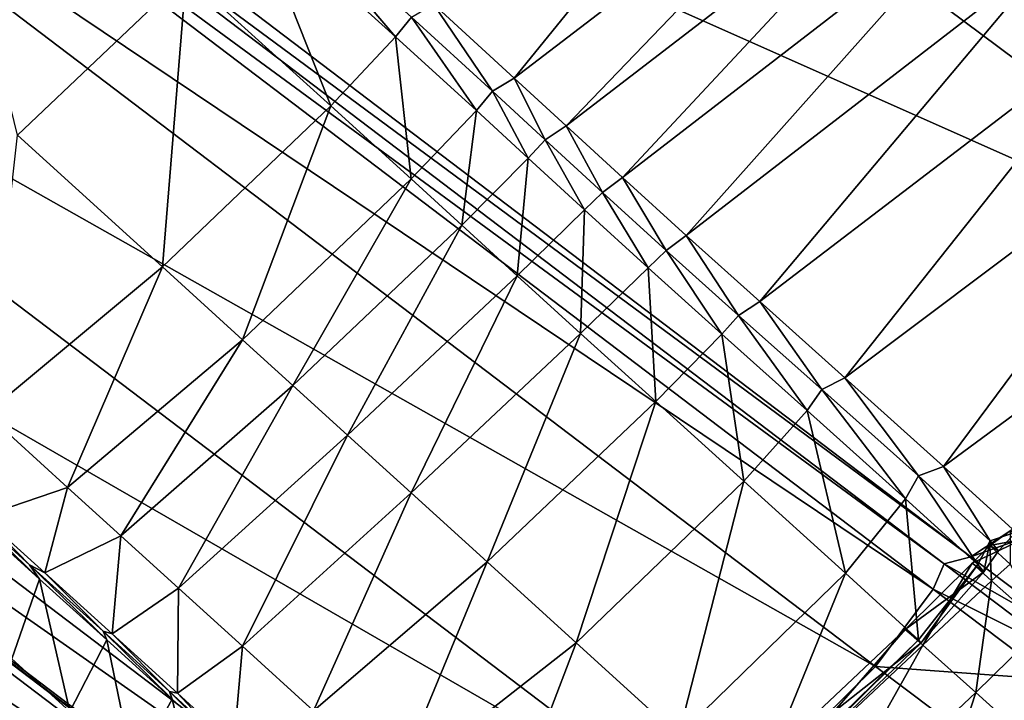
# Model space of a CAD drawing. Header units: millimetres. Extents: x 2387 to 13955, y -4964 to 364.
# Tile 482 of 656: x 6344.11 to 6351.46, y -2898.38 to -2893.3. Entities that reach past the tile are written whole.
import ezdxf

# ---------------------------------------------------------------- set-up
doc = ezdxf.new("R2010")
doc.units = ezdxf.units.MM
doc.header["$MEASUREMENT"] = 0
doc.layers.add('Predefinito', color=7, linetype='Continuous', true_color=0x000000)

msp = doc.modelspace()

# ---------------------------------------------------------------- linework, layer by layer
at = {"layer": 'Predefinito'}
for points in [[(6352.067, -2882.8745, 485.7014), (6344.1292, -2888.0751, 485.693), (6354.0234, -2895.4536, 440.4924)], [(6354.0234, -2895.4536, 440.4924), (6344.1292, -2888.0751, 485.693), (6341.3121, -2889.7986, 485.6678)], [(6351.0067, -2897.3635, 440.4836), (6341.1134, -2889.8513, 485.6509), (6341.031, -2890.0394, 485.6678)], [(6351.2058, -2897.3112, 440.4871), (6341.3121, -2889.7986, 485.6678), (6341.1134, -2889.8513, 485.6509)], [(6341.1134, -2889.8513, 485.6509), (6351.0067, -2897.3635, 440.4836), (6351.2058, -2897.3112, 440.4871)], [(6341.3121, -2889.7986, 485.6678), (6351.2058, -2897.3112, 440.4871), (6354.0234, -2895.4536, 440.4924)], [(6350.9247, -2897.5521, 440.487), (6341.031, -2890.0394, 485.6678), (6340.6023, -2890.6171, 485.693)], [(6341.031, -2890.0394, 485.6678), (6350.9247, -2897.5521, 440.487), (6351.0067, -2897.3635, 440.4836)], [(6344.4759, -2890.3874, 11.68), (6343.8801, -2890.1407, 11.92), (6340.6613, -2896.1628, 11.92)], [(6343.8801, -2890.1407, 0.08), (6344.4759, -2890.3874, 0.32), (6341.1974, -2896.5211, 0.32)], [(6340.6613, -2896.1628, 11.92), (6341.1974, -2896.5211, 11.68), (6344.4759, -2890.3874, 11.68)], [(6341.5804, -2896.777, 0.72), (6341.1974, -2896.5211, 0.32), (6344.4759, -2890.3874, 0.32)], [(6344.9015, -2890.5637, 11.28), (6344.4759, -2890.3874, 11.68), (6341.1974, -2896.5211, 11.68)], [(6344.4759, -2890.3874, 0.32), (6344.9015, -2890.5637, 0.72), (6341.5804, -2896.777, 0.72)], [(6341.1974, -2896.5211, 11.68), (6341.5804, -2896.777, 11.28), (6344.9015, -2890.5637, 11.28)], [(6341.8102, -2896.9305, 1.28), (6341.5804, -2896.777, 0.72), (6344.9015, -2890.5637, 0.72)], [(6345.1568, -2890.6695, 10.72), (6344.9015, -2890.5637, 11.28), (6341.5804, -2896.777, 11.28)], [(6344.9015, -2890.5637, 0.72), (6345.1568, -2890.6695, 1.28), (6341.8102, -2896.9305, 1.28)], [(6350.4965, -2898.1304, 440.4923), (6340.6023, -2890.6171, 485.693), (6339.3647, -2891.8382, 485.7014)], [(6340.6023, -2890.6171, 485.693), (6350.4965, -2898.1304, 440.4923), (6350.9247, -2897.5521, 440.487)], [(6341.5804, -2896.777, 11.28), (6341.8102, -2896.9305, 10.72), (6345.1568, -2890.6695, 10.72)], [(6341.8868, -2896.9817, 2), (6341.8102, -2896.9305, 1.28), (6345.1568, -2890.6695, 1.28)], [(6345.2419, -2890.7047, 10), (6345.1568, -2890.6695, 10.72), (6341.8102, -2896.9305, 10.72)], [(6345.1568, -2890.6695, 1.28), (6345.2419, -2890.7047, 2), (6341.8868, -2896.9817, 2)], [(6341.8102, -2896.9305, 10.72), (6341.8868, -2896.9817, 10), (6345.2419, -2890.7047, 10)], [(6341.8868, -2896.9817, 2), (6345.2419, -2890.7047, 2), (6345.2419, -2890.7047, 6)], [(6345.2419, -2890.7047, 6), (6341.8868, -2896.9817, 6), (6341.8868, -2896.9817, 2)], [(6341.8868, -2896.9817, 6), (6345.2419, -2890.7047, 6), (6345.2419, -2890.7047, 10)], [(6345.2419, -2890.7047, 10), (6341.8868, -2896.9817, 10), (6341.8868, -2896.9817, 6)], [(6347.8016, -2893.7396, 13.3815), (6347.1995, -2893.189, 13.0412), (6349.9584, -2891.0813, 12.9168)], [(6349.9584, -2891.0813, 12.9168), (6350.5601, -2891.6287, 13.2557), (6347.8016, -2893.7396, 13.3815)], [(6343.446, -2891.5005, 12.3028), (6345.3548, -2892.9697, 12.569), (6344.0976, -2894.1667, 12.5273)], [(6348.1881, -2894.0955, 13.6049), (6347.8016, -2893.7396, 13.3815), (6350.5601, -2891.6287, 13.2557)], [(6350.5601, -2891.6287, 13.2557), (6350.9425, -2891.977, 13.4768), (6348.1881, -2894.0955, 13.6049)], [(6349.2591, -2899.3517, 440.494), (6339.3647, -2891.8382, 485.7014), (6337.8964, -2892.7961, 485.639)], [(6339.3647, -2891.8382, 485.7014), (6349.2591, -2899.3517, 440.494), (6350.4965, -2898.1304, 440.4923)], [(6348.6092, -2894.482, 13.601), (6348.1881, -2894.0955, 13.6049), (6350.9425, -2891.977, 13.4768)], [(6350.9425, -2891.977, 13.4768), (6351.3577, -2892.3573, 13.4719), (6348.6092, -2894.482, 13.601)], [(6346.1771, -2899.7021, 440.4122), (6336.2924, -2892.1971, 485.3272), (6336.7361, -2892.6291, 485.4519)], [(6346.6636, -2900.0921, 440.4394), (6336.7757, -2892.5843, 485.4519), (6336.2924, -2892.1971, 485.3272)], [(6336.2924, -2892.1971, 485.3272), (6346.1771, -2899.7021, 440.4122), (6346.6636, -2900.0921, 440.4394)], [(6346.9164, -2893.4322, 13.0413), (6345.8462, -2892.4638, 12.6947), (6345.9718, -2892.3223, 12.7785)], [(6345.9718, -2892.3223, 12.7785), (6347.0361, -2893.286, 13.1234), (6346.9164, -2893.4322, 13.0413)], [(6349.0842, -2894.9142, 13.5516), (6348.6092, -2894.482, 13.601), (6351.3577, -2892.3573, 13.4719)], [(6351.3577, -2892.3573, 13.4719), (6351.8318, -2892.7908, 13.424), (6349.0842, -2894.9142, 13.5516)], [(6346.4327, -2893.9464, 12.9184), (6345.3548, -2892.9697, 12.569), (6345.8462, -2892.4638, 12.6947)], [(6345.8462, -2892.4638, 12.6947), (6346.9164, -2893.4322, 13.0413), (6346.4327, -2893.9464, 12.9184)], [(6346.6241, -2900.1369, 440.4395), (6336.7361, -2892.6291, 485.4519), (6337.0845, -2893.7152, 485.639)], [(6336.7361, -2892.6291, 485.4519), (6346.6241, -2900.1369, 440.4395), (6346.1771, -2899.7021, 440.4122)], [(6336.7757, -2892.5843, 485.4519), (6346.6636, -2900.0921, 440.4394), (6347.7892, -2900.3083, 440.4803)], [(6347.7892, -2900.3083, 440.4803), (6337.8964, -2892.7961, 485.639), (6336.7757, -2892.5843, 485.4519)], [(6337.8964, -2892.7961, 485.639), (6347.7892, -2900.3083, 440.4803), (6349.2591, -2899.3517, 440.494)], [(6349.6328, -2895.4077, 13.6384), (6349.0842, -2894.9142, 13.5516), (6351.8318, -2892.7908, 13.424)], [(6351.8318, -2892.7908, 13.424), (6352.3914, -2893.2987, 13.5159), (6349.6328, -2895.4077, 13.6384)], [(6345.1777, -2895.1473, 12.8777), (6344.0976, -2894.1667, 12.5273), (6345.3548, -2892.9697, 12.569)], [(6345.3548, -2892.9697, 12.569), (6346.4327, -2893.9464, 12.9184), (6345.1777, -2895.1473, 12.8777)], [(6347.6406, -2893.8384, 13.4647), (6347.0361, -2893.286, 13.1234), (6347.1995, -2893.189, 13.0412)], [(6347.1995, -2893.189, 13.0412), (6347.8016, -2893.7396, 13.3815), (6347.6406, -2893.8384, 13.4647)], [(6347.5192, -2893.982, 13.3816), (6346.9164, -2893.4322, 13.0413), (6347.0361, -2893.286, 13.1234)], [(6347.0361, -2893.286, 13.1234), (6347.6406, -2893.8384, 13.4647), (6347.5192, -2893.982, 13.3816)], [(6350.268, -2895.9774, 14.0106), (6349.6328, -2895.4077, 13.6384), (6352.3914, -2893.2987, 13.5159)], [(6352.3914, -2893.2987, 13.5159), (6353.0448, -2893.8906, 13.9079), (6350.268, -2895.9774, 14.0106)], [(6347.0326, -2894.4924, 13.2569), (6346.4327, -2893.9464, 12.9184), (6346.9164, -2893.4322, 13.0413)], [(6346.9164, -2893.4322, 13.0413), (6347.5192, -2893.982, 13.3816), (6347.0326, -2894.4924, 13.2569)], [(6346.9772, -2901.2273, 440.4803), (6337.0845, -2893.7152, 485.639), (6336.3147, -2895.2904, 485.7014)], [(6337.0845, -2893.7152, 485.639), (6346.9772, -2901.2273, 440.4803), (6346.6241, -2900.1369, 440.4395)], [(6348.0325, -2894.2007, 13.6902), (6347.6406, -2893.8384, 13.4647), (6347.8016, -2893.7396, 13.3815)], [(6347.8016, -2893.7396, 13.3815), (6348.1881, -2894.0955, 13.6049), (6348.0325, -2894.2007, 13.6902)], [(6347.9054, -2894.3377, 13.6049), (6347.5192, -2893.982, 13.3816), (6347.6406, -2893.8384, 13.4647)], [(6347.6406, -2893.8384, 13.4647), (6348.0325, -2894.2007, 13.6902), (6347.9054, -2894.3377, 13.6049)], [(6351.003, -2896.6381, 14.8173), (6350.268, -2895.9774, 14.0106), (6353.0448, -2893.8906, 13.9079)], [(6353.0448, -2893.8906, 13.9079), (6353.8007, -2894.5763, 14.7599), (6351.003, -2896.6381, 14.8173)], [(6345.7761, -2895.6918, 13.2155), (6345.1777, -2895.1473, 12.8777), (6346.4327, -2893.9464, 12.9184)], [(6346.4327, -2893.9464, 12.9184), (6347.0326, -2894.4924, 13.2569), (6345.7761, -2895.6918, 13.2155)], [(6347.4104, -2894.8382, 13.4769), (6347.0326, -2894.4924, 13.2569), (6347.5192, -2893.982, 13.3816)], [(6347.5192, -2893.982, 13.3816), (6347.9054, -2894.3377, 13.6049), (6347.4104, -2894.8382, 13.4769)], [(6348.4588, -2894.5935, 13.6876), (6348.0325, -2894.2007, 13.6902), (6348.1881, -2894.0955, 13.6049)], [(6348.1881, -2894.0955, 13.6049), (6348.6092, -2894.482, 13.601), (6348.4588, -2894.5935, 13.6876)], [(6344.0976, -2894.1667, 12.5273), (6345.1777, -2895.1473, 12.8777), (6343.8635, -2896.2415, 13.1761)], [(6348.326, -2894.724, 13.601), (6347.9054, -2894.3377, 13.6049), (6348.0325, -2894.2007, 13.6902)], [(6348.0325, -2894.2007, 13.6902), (6348.4588, -2894.5935, 13.6876), (6348.326, -2894.724, 13.601)], [(6347.8223, -2895.2143, 13.4709), (6347.4104, -2894.8382, 13.4769), (6347.9054, -2894.3377, 13.6049)], [(6347.9054, -2894.3377, 13.6049), (6348.326, -2894.724, 13.601), (6347.8223, -2895.2143, 13.4709)], [(6348.9346, -2895.0267, 13.6376), (6348.4588, -2894.5935, 13.6876), (6348.6092, -2894.482, 13.601)], [(6348.6092, -2894.482, 13.601), (6349.0842, -2894.9142, 13.5516), (6348.9346, -2895.0267, 13.6376)], [(6346.1507, -2896.0334, 13.4343), (6345.7761, -2895.6918, 13.2155), (6347.0326, -2894.4924, 13.2569)], [(6347.0326, -2894.4924, 13.2569), (6347.4104, -2894.8382, 13.4769), (6346.1507, -2896.0334, 13.4343)], [(6348.8008, -2895.1563, 13.5515), (6348.326, -2894.724, 13.601), (6348.4588, -2894.5935, 13.6876)], [(6348.4588, -2894.5935, 13.6876), (6348.9346, -2895.0267, 13.6376), (6348.8008, -2895.1563, 13.5515)], [(6351.5413, -2897.1272, 15.6707), (6351.003, -2896.6381, 14.8173), (6353.8007, -2894.5763, 14.7599)], [(6348.2956, -2895.6449, 13.4224), (6347.8223, -2895.2143, 13.4709), (6348.326, -2894.724, 13.601)], [(6348.326, -2894.724, 13.601), (6348.8008, -2895.1563, 13.5515), (6348.2956, -2895.6449, 13.4224)], [(6346.5592, -2896.4052, 13.4274), (6346.1507, -2896.0334, 13.4343), (6347.4104, -2894.8382, 13.4769)], [(6347.4104, -2894.8382, 13.4769), (6347.8223, -2895.2143, 13.4709), (6346.5592, -2896.4052, 13.4274)], [(6349.4746, -2895.5101, 13.7207), (6348.9346, -2895.0267, 13.6376), (6349.0842, -2894.9142, 13.5516)], [(6349.0842, -2894.9142, 13.5516), (6349.6328, -2895.4077, 13.6384), (6349.4746, -2895.5101, 13.7207)], [(6349.3496, -2895.6498, 13.6384), (6348.8008, -2895.1563, 13.5515), (6348.9346, -2895.0267, 13.6376)], [(6348.9346, -2895.0267, 13.6376), (6349.4746, -2895.5101, 13.7207), (6349.3496, -2895.6498, 13.6384)], [(6344.47, -2896.7933, 13.5179), (6343.8635, -2896.2415, 13.1761), (6345.1777, -2895.1473, 12.8777)], [(6345.1777, -2895.1473, 12.8777), (6345.7761, -2895.6918, 13.2155), (6344.47, -2896.7933, 13.5179)], [(6347.0319, -2896.8346, 13.3791), (6346.5592, -2896.4052, 13.4274), (6347.8223, -2895.2143, 13.4709)], [(6347.8223, -2895.2143, 13.4709), (6348.2956, -2895.6449, 13.4224), (6347.0319, -2896.8346, 13.3791)], [(6348.8577, -2896.1538, 13.5149), (6348.2956, -2895.6449, 13.4224), (6348.8008, -2895.1563, 13.5515)], [(6348.8008, -2895.1563, 13.5515), (6349.3496, -2895.6498, 13.6384), (6348.8577, -2896.1538, 13.5149)], [(6346.2091, -2902.8039, 440.494), (6336.3147, -2895.2904, 485.7014), (6335.2554, -2896.6692, 485.6928)], [(6336.3147, -2895.2904, 485.7014), (6346.2091, -2902.8039, 440.494), (6346.9772, -2901.2273, 440.4803)], [(6350.0963, -2896.0635, 14.0792), (6349.4746, -2895.5101, 13.7207), (6349.6328, -2895.4077, 13.6384)], [(6349.6328, -2895.4077, 13.6384), (6350.268, -2895.9774, 14.0106), (6350.0963, -2896.0635, 14.0792)], [(6349.9854, -2896.2194, 14.0106), (6349.3496, -2895.6498, 13.6384), (6349.4746, -2895.5101, 13.7207)], [(6349.4746, -2895.5101, 13.7207), (6350.0963, -2896.0635, 14.0792), (6349.9854, -2896.2194, 14.0106)], [(6354.9186, -2895.9918, 435.4775), (6354.0234, -2895.4536, 440.4924), (6351.2058, -2897.3112, 440.4871)], [(6347.5986, -2897.3492, 13.4735), (6347.0319, -2896.8346, 13.3791), (6348.2956, -2895.6449, 13.4224)], [(6348.2956, -2895.6449, 13.4224), (6348.8577, -2896.1538, 13.5149), (6347.5986, -2897.3492, 13.4735)], [(6349.5145, -2896.748, 13.9076), (6348.8577, -2896.1538, 13.5149), (6349.3496, -2895.6498, 13.6384)], [(6349.3496, -2895.6498, 13.6384), (6349.9854, -2896.2194, 14.0106), (6349.5145, -2896.748, 13.9076)], [(6344.8672, -2897.1544, 13.7443), (6344.47, -2896.7933, 13.5179), (6345.7761, -2895.6918, 13.2155)], [(6345.7761, -2895.6918, 13.2155), (6346.1507, -2896.0334, 13.4343), (6344.8672, -2897.1544, 13.7443)], [(6350.8168, -2896.707, 14.8556), (6350.0963, -2896.0635, 14.0792), (6350.268, -2895.9774, 14.0106)], [(6350.268, -2895.9774, 14.0106), (6351.003, -2896.6381, 14.8173), (6350.8168, -2896.707, 14.8556)], [(6351.2058, -2897.3112, 440.4871), (6352.0988, -2897.9849, 435.4865), (6354.9186, -2895.9918, 435.4775)], [(6345.2988, -2897.5459, 13.7419), (6344.8672, -2897.1544, 13.7443), (6346.1507, -2896.0334, 13.4343)], [(6346.1507, -2896.0334, 13.4343), (6346.5592, -2896.4052, 13.4274), (6345.2988, -2897.5459, 13.7419)], [(6350.7207, -2896.8799, 14.8173), (6349.9854, -2896.2194, 14.0106), (6350.0963, -2896.0635, 14.0792)], [(6350.0963, -2896.0635, 14.0792), (6350.8168, -2896.707, 14.8556), (6350.7207, -2896.8799, 14.8173)], [(6348.2627, -2897.9523, 13.8732), (6347.5986, -2897.3492, 13.4735), (6348.8577, -2896.1538, 13.5149)], [(6348.8577, -2896.1538, 13.5149), (6349.5145, -2896.748, 13.9076), (6348.2627, -2897.9523, 13.8732)], [(6343.8635, -2896.2415, 13.1761), (6344.47, -2896.7933, 13.5179), (6343.8344, -2897.0102, 14.4246)], [(6350.2718, -2897.4342, 14.7599), (6349.5145, -2896.748, 13.9076), (6349.9854, -2896.2194, 14.0106)], [(6349.9854, -2896.2194, 14.0106), (6350.7207, -2896.8799, 14.8173), (6350.2718, -2897.4342, 14.7599)], [(6345.7749, -2897.9781, 13.6911), (6345.2988, -2897.5459, 13.7419), (6346.5592, -2896.4052, 13.4274)], [(6346.5592, -2896.4052, 13.4274), (6347.0319, -2896.8346, 13.3791), (6345.7749, -2897.9781, 13.6911)], [(6345.1495, -2904.1824, 440.492), (6335.2554, -2896.6692, 485.6928), (6334.7351, -2897.1658, 485.6669)], [(6335.2554, -2896.6692, 485.6928), (6345.1495, -2904.1824, 440.492), (6346.2091, -2902.8039, 440.494)], [(6351.3511, -2897.1913, 15.68), (6350.8168, -2896.707, 14.8556), (6351.003, -2896.6381, 14.8173)], [(6351.003, -2896.6381, 14.8173), (6351.5413, -2897.1272, 15.6707), (6351.3511, -2897.1913, 15.68)], [(6349.0274, -2898.6473, 14.7408), (6348.2627, -2897.9523, 13.8732), (6349.5145, -2896.748, 13.9076)], [(6349.5145, -2896.748, 13.9076), (6350.2718, -2897.4342, 14.7599), (6349.0274, -2898.6473, 14.7408)], [(6351.2592, -2897.3689, 15.6708), (6350.7207, -2896.8799, 14.8173), (6350.8168, -2896.707, 14.8556)], [(6350.8168, -2896.707, 14.8556), (6351.3511, -2897.1913, 15.68), (6351.2592, -2897.3689, 15.6708)], [(6344.3007, -2897.4322, 14.6743), (6343.8344, -2897.0102, 14.4246), (6344.47, -2896.7933, 13.5179)], [(6344.47, -2896.7933, 13.5179), (6344.8672, -2897.1544, 13.7443), (6344.3007, -2897.4322, 14.6743)], [(6346.3054, -2898.4609, 13.7723), (6345.7749, -2897.9781, 13.6911), (6347.0319, -2896.8346, 13.3791)], [(6347.0319, -2896.8346, 13.3791), (6347.5986, -2897.3492, 13.4735), (6346.3054, -2898.4609, 13.7723)], [(6344.261, -2897.4771, 14.6743), (6343.7947, -2897.0551, 14.4246), (6343.6743, -2896.9086, 15.029)], [(6343.6743, -2896.9086, 15.029), (6344.1868, -2897.3715, 15.2943), (6344.261, -2897.4771, 14.6743)], [(6344.1868, -2897.3715, 15.2943), (6343.6743, -2896.9086, 15.029), (6343.8344, -2897.0102, 14.4246)], [(6350.8165, -2897.9304, 15.6569), (6350.2718, -2897.4342, 14.7599), (6350.7207, -2896.8799, 14.8173)], [(6350.7207, -2896.8799, 14.8173), (6351.2592, -2897.3689, 15.6708), (6350.8165, -2897.9304, 15.6569)], [(6343.7947, -2897.0551, 14.4246), (6344.261, -2897.4771, 14.6743), (6344.0548, -2898.0732, 13.7443)], [(6343.8344, -2897.0102, 14.4246), (6344.3007, -2897.4322, 14.6743), (6344.1868, -2897.3715, 15.2943)], [(6351.499, -2897.3657, 16.3149), (6351.3487, -2897.2269, 16.387), (6351.4999, -2897.1173, 16.376)], [(6351.5864, -2897.182, 16.1831), (6351.4999, -2897.1173, 16.376), (6351.3487, -2897.2269, 16.387)], [(6351.4139, -2897.2667, 16.1829), (6351.3511, -2897.1913, 15.68), (6351.5413, -2897.1272, 15.6707)], [(6351.5413, -2897.1272, 15.6707), (6351.5864, -2897.182, 16.1831), (6351.4139, -2897.2667, 16.1829)], [(6344.6285, -2904.6786, 440.4862), (6334.7351, -2897.1658, 485.6669), (6334.5586, -2897.2706, 485.6497)], [(6334.7351, -2897.1658, 485.6669), (6344.6285, -2904.6786, 440.4862), (6345.1495, -2904.1824, 440.492)], [(6344.803, -2897.8859, 14.6858), (6344.3007, -2897.4322, 14.6743), (6344.8672, -2897.1544, 13.7443)], [(6344.8672, -2897.1544, 13.7443), (6345.2988, -2897.5459, 13.7419), (6344.803, -2897.8859, 14.6858)], [(6351.3044, -2897.4238, 16.1832), (6351.2592, -2897.3689, 15.6708), (6351.3511, -2897.1913, 15.68)], [(6351.3511, -2897.1913, 15.68), (6351.4139, -2897.2667, 16.1829), (6351.3044, -2897.4238, 16.1832)], [(6351.3487, -2897.2269, 16.387), (6351.4139, -2897.2667, 16.1829), (6351.5864, -2897.182, 16.1831)], [(6344.4515, -2904.7832, 440.4823), (6334.5586, -2897.2706, 485.6497), (6334.5309, -2897.4741, 485.6669)], [(6334.5586, -2897.2706, 485.6497), (6344.4515, -2904.7832, 440.4823), (6344.6285, -2904.6786, 440.4862)], [(6351.3611, -2897.4898, 16.2712), (6351.2179, -2897.3592, 16.3762), (6351.3487, -2897.2269, 16.387)], [(6351.4139, -2897.2667, 16.1829), (6351.3487, -2897.2269, 16.387), (6351.2179, -2897.3592, 16.3762)], [(6351.2179, -2897.3592, 16.3762), (6351.3044, -2897.4238, 16.1832), (6351.4139, -2897.2667, 16.1829)], [(6351.3487, -2897.2269, 16.387), (6351.499, -2897.3657, 16.3149), (6351.3611, -2897.4898, 16.2712)], [(6346.9116, -2899.0134, 14.1229), (6346.3054, -2898.4609, 13.7723), (6347.5986, -2897.3492, 13.4735)], [(6347.5986, -2897.3492, 13.4735), (6348.2627, -2897.9523, 13.8732), (6346.9116, -2899.0134, 14.1229)], [(6352.0988, -2897.9849, 435.4865), (6351.2058, -2897.3112, 440.4871), (6351.0067, -2897.3635, 440.4836)], [(6344.7633, -2897.9309, 14.6858), (6344.261, -2897.4771, 14.6743), (6344.1868, -2897.3715, 15.2943)], [(6344.1868, -2897.3715, 15.2943), (6344.7362, -2897.867, 15.3151), (6344.7633, -2897.9309, 14.6858)], [(6344.7362, -2897.867, 15.3151), (6344.1868, -2897.3715, 15.2943), (6344.3007, -2897.4322, 14.6743)], [(6350.8495, -2897.971, 16.2058), (6350.7169, -2897.8527, 16.3601), (6351.2179, -2897.3592, 16.3762)], [(6351.3044, -2897.4238, 16.1832), (6351.2179, -2897.3592, 16.3762), (6350.7169, -2897.8527, 16.3601)], [(6350.7169, -2897.8527, 16.3601), (6350.8353, -2897.9545, 16.1838), (6351.3044, -2897.4238, 16.1832)], [(6350.8353, -2897.9545, 16.1838), (6350.8165, -2897.9304, 15.6569), (6351.2592, -2897.3689, 15.6708)], [(6351.2592, -2897.3689, 15.6708), (6351.3044, -2897.4238, 16.1832), (6350.8353, -2897.9545, 16.1838)], [(6351.2179, -2897.3592, 16.3762), (6351.3611, -2897.4898, 16.2712), (6350.8495, -2897.971, 16.2058)], [(6351.8993, -2898.0369, 435.4925), (6351.0067, -2897.3635, 440.4836), (6350.9247, -2897.5521, 440.487)], [(6351.0067, -2897.3635, 440.4836), (6351.8993, -2898.0369, 435.4925), (6352.0988, -2897.9849, 435.4865)], [(6351.7459, -2897.8316, 16.3445), (6351.3611, -2897.4898, 16.2712), (6351.499, -2897.3657, 16.3149)], [(6344.4241, -2904.9871, 440.4862), (6334.5309, -2897.4741, 485.6669), (6333.255, -2900.517, 485.6928)], [(6334.5309, -2897.4741, 485.6669), (6344.4241, -2904.9871, 440.4862), (6344.4515, -2904.7832, 440.4823)], [(6344.4867, -2898.4646, 13.7419), (6344.0548, -2898.0732, 13.7443), (6344.261, -2897.4771, 14.6743)], [(6344.261, -2897.4771, 14.6743), (6344.7633, -2897.9309, 14.6858), (6344.4867, -2898.4646, 13.7419)], [(6344.3007, -2897.4322, 14.6743), (6344.803, -2897.8859, 14.6858), (6344.7362, -2897.867, 15.3151)], [(6349.5743, -2899.146, 15.6524), (6349.0274, -2898.6473, 14.7408), (6350.2718, -2897.4342, 14.7599)], [(6350.2718, -2897.4342, 14.7599), (6350.8165, -2897.9304, 15.6569), (6349.5743, -2899.146, 15.6524)], [(6351.2438, -2898.3239, 16.2384), (6350.8495, -2897.971, 16.2058), (6351.3611, -2897.4898, 16.2712)], [(6351.3611, -2897.4898, 16.2712), (6351.7459, -2897.8316, 16.3445), (6351.2438, -2898.3239, 16.2384)], [(6345.2901, -2898.3278, 14.6278), (6344.803, -2897.8859, 14.6858), (6345.2988, -2897.5459, 13.7419)], [(6345.2988, -2897.5459, 13.7419), (6345.7749, -2897.9781, 13.6911), (6345.2901, -2898.3278, 14.6278)], [(6351.8175, -2898.2259, 435.4864), (6350.9247, -2897.5521, 440.487), (6350.4965, -2898.1304, 440.4923)], [(6350.9247, -2897.5521, 440.487), (6351.8175, -2898.2259, 435.4864), (6351.8993, -2898.0369, 435.4925)], [(6349.5845, -2899.1601, 16.1843), (6349.4554, -2899.046, 16.3553), (6350.7169, -2897.8527, 16.3601)], [(6350.8353, -2897.9545, 16.1838), (6350.7169, -2897.8527, 16.3601), (6349.4554, -2899.046, 16.3553)], [(6350.7169, -2897.8527, 16.3601), (6350.8495, -2897.971, 16.2058), (6349.5845, -2899.1601, 16.1843)], [(6351.9104, -2898.9257, 16.9759), (6351.2438, -2898.3239, 16.2384), (6351.7459, -2897.8316, 16.3445)], [(6344.9628, -2898.8966, 13.6911), (6344.4867, -2898.4646, 13.7419), (6344.7633, -2897.9309, 14.6858)], [(6345.2504, -2898.3727, 14.6278), (6344.7633, -2897.9309, 14.6858), (6344.7362, -2897.867, 15.3151)], [(6344.7362, -2897.867, 15.3151), (6345.2308, -2898.3154, 15.2524), (6345.2504, -2898.3727, 14.6278)], [(6345.2308, -2898.3154, 15.2524), (6344.7362, -2897.867, 15.3151), (6344.803, -2897.8859, 14.6858)], [(6344.7633, -2897.9309, 14.6858), (6345.2504, -2898.3727, 14.6278), (6344.9628, -2898.8966, 13.6911)], [(6344.803, -2897.8859, 14.6858), (6345.2901, -2898.3278, 14.6278), (6345.2308, -2898.3154, 15.2524)], [(6349.5845, -2899.1601, 16.1843), (6349.5743, -2899.146, 15.6524), (6350.8165, -2897.9304, 15.6569)], [(6350.8165, -2897.9304, 15.6569), (6350.8353, -2897.9545, 16.1838), (6349.5845, -2899.1601, 16.1843)], [(6345.7111, -2898.714, 14.6691), (6345.2901, -2898.3278, 14.6278), (6345.7749, -2897.9781, 13.6911)], [(6345.7749, -2897.9781, 13.6911), (6346.3054, -2898.4609, 13.7723), (6345.7111, -2898.714, 14.6691)], [(6347.6152, -2899.6546, 14.8806), (6346.9116, -2899.0134, 14.1229), (6348.2627, -2897.9523, 13.8732)], [(6348.2627, -2897.9523, 13.8732), (6349.0274, -2898.6473, 14.7408), (6347.6152, -2899.6546, 14.8806)], [(6349.4554, -2899.046, 16.3553), (6349.5845, -2899.1601, 16.1843), (6350.8353, -2897.9545, 16.1838)], [(6349.9818, -2899.5165, 16.2032), (6349.5845, -2899.1601, 16.1843), (6350.8495, -2897.971, 16.2058)], [(6350.8495, -2897.971, 16.2058), (6351.2438, -2898.3239, 16.2384), (6349.9818, -2899.5165, 16.2032)], [(6344.0548, -2898.0732, 13.7443), (6344.4867, -2898.4646, 13.7419), (6343.5091, -2899.855, 13.4274)], [(6351.3899, -2898.8048, 435.4773), (6350.4965, -2898.1304, 440.4923), (6349.2591, -2899.3517, 440.494)], [(6350.4965, -2898.1304, 440.4923), (6351.3899, -2898.8048, 435.4773), (6351.8175, -2898.2259, 435.4864)], [(6352.0514, -2898.3916, 433.6586), (6351.8175, -2898.2259, 435.4864), (6351.3899, -2898.8048, 435.4773)], [(6345.4933, -2899.3796, 13.7722), (6344.9628, -2898.8966, 13.6911), (6345.2504, -2898.3727, 14.6278)], [(6345.6714, -2898.7589, 14.6691), (6345.2504, -2898.3727, 14.6278), (6345.2308, -2898.3154, 15.2524)], [(6345.2308, -2898.3154, 15.2524), (6345.5788, -2898.637, 15.267), (6345.6714, -2898.7589, 14.6691)], [(6345.5788, -2898.637, 15.267), (6345.2308, -2898.3154, 15.2524), (6345.2901, -2898.3278, 14.6278)], [(6345.2504, -2898.3727, 14.6278), (6345.6714, -2898.7589, 14.6691), (6345.4933, -2899.3796, 13.7722)], [(6345.2901, -2898.3278, 14.6278), (6345.7111, -2898.714, 14.6691), (6345.5788, -2898.637, 15.267)], [(6350.6577, -2900.1292, 16.9438), (6349.9818, -2899.5165, 16.2032), (6351.2438, -2898.3239, 16.2384)], [(6351.2438, -2898.3239, 16.2384), (6351.9104, -2898.9257, 16.9759), (6350.6577, -2900.1292, 16.9438)]]:
    msp.add_3dface(points, dxfattribs=at)

doc.saveas('drawing.dxf')
